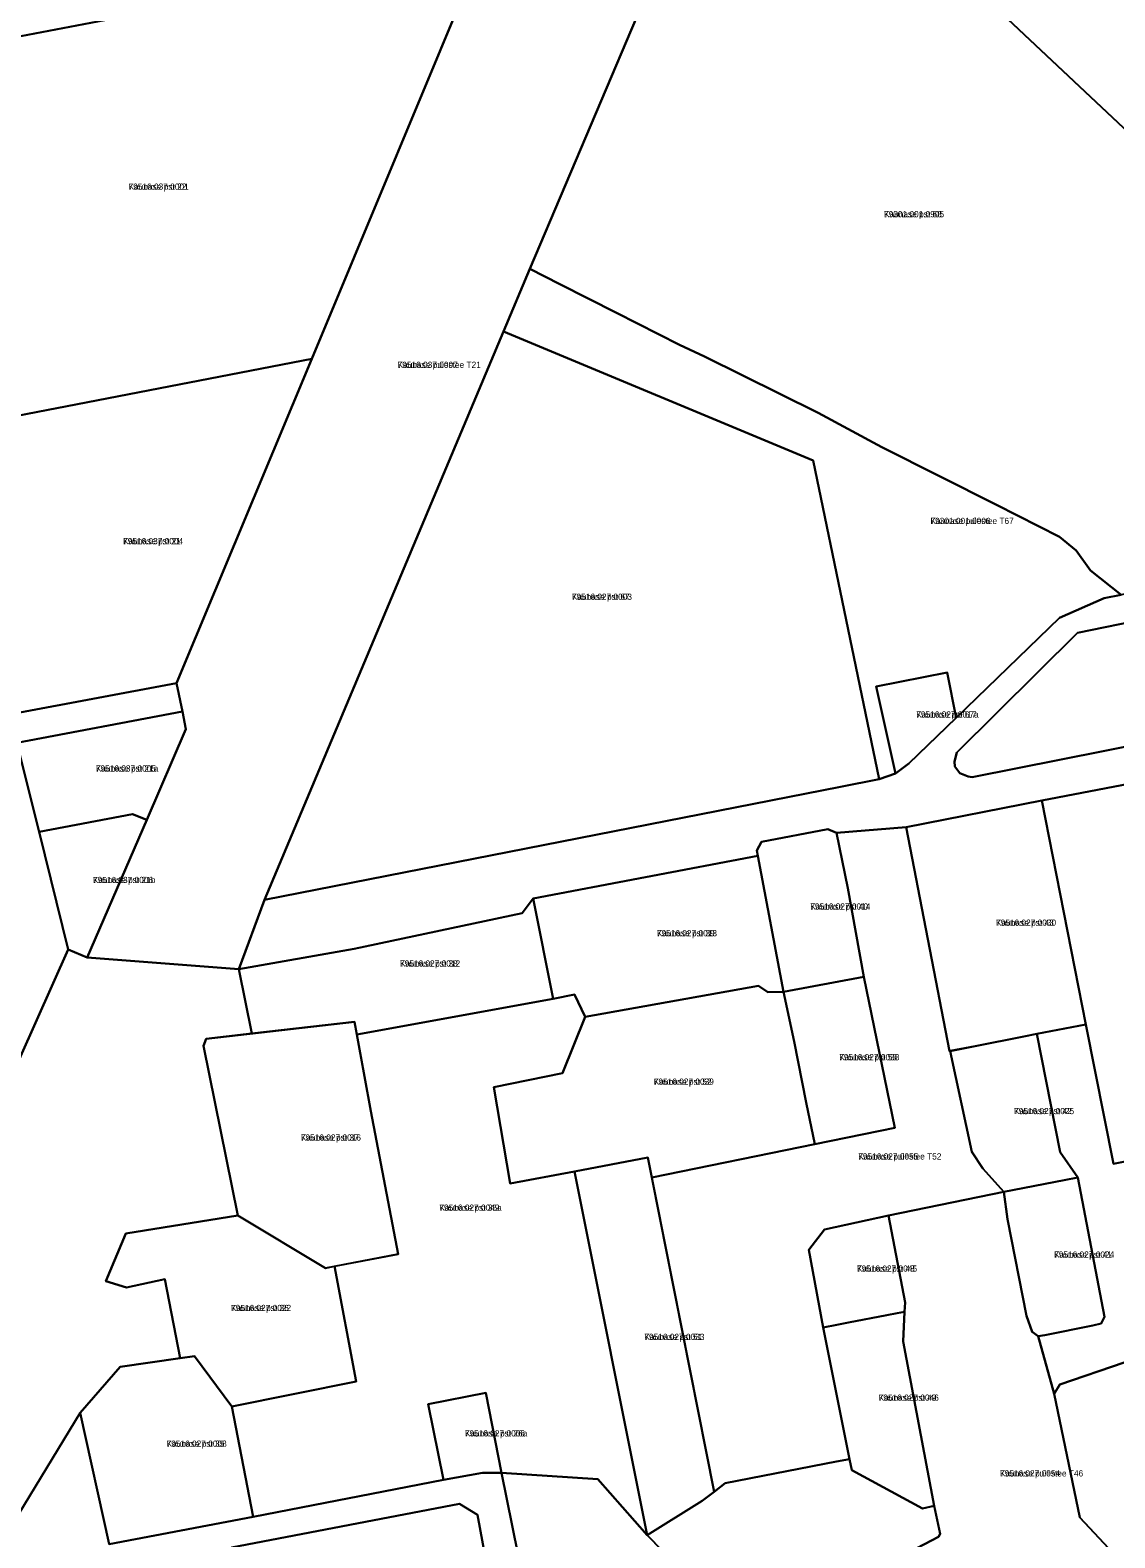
# Model space of a CAD drawing. Extents: x 643847 to 663718, y 6468443 to 6482775.
# Drawn here: x 661876.4 to 662138, y 6473498.1 to 6473861.8 of the extents above; entities that cross this region are included whole.
import ezdxf

# ---------------------------------------------------------------- set-up
doc = ezdxf.new("R2010")
doc.units = 0
for name, color, linetype in [('L_AADRESS', 7, 'Continuous'), ('PIIR', 7, 'Continuous'), ('TUNNUS', 7, 'Continuous')]:
    doc.layers.add(name, color=color, linetype=linetype)

msp = doc.modelspace()

# ---------------------------------------------------------------- linework, layer by layer
at = {"layer": 'PIIR'}
for points in [[(661913.9, 6473693.14), (661913.07, 6473697.47), (661911.67, 6473704.28), (661944.32, 6473782.49), (661985.51, 6473881.62), (661989.11, 6473890.3), (662003.52, 6473924.91), (662039.85, 6473905.54), (661996.9, 6473804.16), (661990.52, 6473789.09), (661932.85, 6473651.99), (661926.66, 6473635.3), (661890.12, 6473638.08), (661904.49, 6473671.33)], [(662004.14, 6473800.53), (661996.9, 6473804.16), (662039.85, 6473905.54), (662046.24, 6473907.66), (662110.78, 6473865.7), (662144.09, 6473834.41), (662187.27, 6473792.45), (662230.39, 6473743.35), (662139.48, 6473725.61), (662132.07, 6473731.41), (662128.62, 6473736.27), (662124.62, 6473739.6), (662109.44, 6473747.3), (662081.75, 6473761.21), (662066.37, 6473769.43), (662038.97, 6473783.02), (662032.96, 6473785.84), (662017.79, 6473793.57)], [(661831.82, 6473852.24), (661985.51, 6473881.62), (661944.32, 6473782.49), (661853.23, 6473764.91)], [(662135.35, 6473724.81), (662124.58, 6473720.06), (662099.69, 6473695.93), (662097.54, 6473706.85), (662080.41, 6473703.49), (662085.06, 6473682.45), (662081.14, 6473681.15), (662065.2, 6473757.96), (661990.52, 6473789.09), (661996.9, 6473804.16), (662004.14, 6473800.53), (662017.79, 6473793.57), (662032.96, 6473785.84), (662038.97, 6473783.02), (662066.37, 6473769.43), (662081.75, 6473761.21), (662109.44, 6473747.3), (662124.62, 6473739.6), (662128.62, 6473736.27), (662132.07, 6473731.41), (662139.48, 6473725.61)], [(662071.79, 6473679.23), (661932.85, 6473651.99), (661990.52, 6473789.09), (662065.2, 6473757.96), (662081.14, 6473681.15)], [(661911.67, 6473704.28), (661872.59, 6473696.94), (661869.84, 6473696.94), (661853.23, 6473764.91), (661944.32, 6473782.49)], [(662103.54, 6473681.63), (662102.56, 6473681.74), (662100.59, 6473682.58), (662099.33, 6473684.19), (662099.26, 6473685.36), (662099.83, 6473687.54), (662128.94, 6473716.38), (662182.29, 6473727.38), (662188.17, 6473698.38)], [(662088.31, 6473684.86), (662085.06, 6473682.45), (662080.41, 6473703.49), (662097.54, 6473706.85), (662099.69, 6473695.93)], [(661913.07, 6473697.47), (661913.9, 6473693.14), (661904.49, 6473671.33), (661901.03, 6473672.64), (661878.5, 6473668.42), (661873.17, 6473689.89)], [(662169.41, 6473672.68), (662174.57, 6473647.4), (662177.53, 6473632.88), (662165.01, 6473622.93), (662166.45, 6473615.54), (662150.62, 6473590.96), (662137.61, 6473588.32), (662130.97, 6473621.92), (662120.31, 6473675.95), (662149.27, 6473681.56)], [(662130.97, 6473621.92), (662119.1, 6473619.67), (662116, 6473619.06), (662104.28, 6473616.74), (662098.25, 6473615.56), (662098.09, 6473615.52), (662087.6, 6473669.54), (662120.31, 6473675.95)], [(661901.03, 6473672.64), (661904.49, 6473671.33), (661890.12, 6473638.08), (661885.52, 6473640.07), (661878.5, 6473668.42)], [(662026.3, 6473585.05), (662065.62, 6473593.1), (662084.93, 6473597.05), (662077.41, 6473633.43), (662073.55, 6473654.8), (662070.79, 6473668.14), (662087.6, 6473669.54), (662098.09, 6473615.52), (662098.25, 6473615.55), (662103.43, 6473591.27), (662106.1, 6473587.25), (662111.19, 6473581.6), (662083.35, 6473575.89), (662067.91, 6473572.51), (662064.15, 6473567.63), (662067.6, 6473548.86), (662073.99, 6473517.16), (662070.81, 6473516.54), (662044.01, 6473511.32), (662041.32, 6473509.21)], [(662051.59, 6473663.92), (662052.74, 6473666), (662068.73, 6473669.08), (662070.79, 6473668.14), (662073.55, 6473654.8), (662077.41, 6473633.43), (662058.02, 6473629.86), (662051.83, 6473662.66)], [(662051.83, 6473662.66), (662058.02, 6473629.86), (662054.27, 6473629.75), (662052.03, 6473631.27), (662010.18, 6473623.78), (662007.66, 6473629.18), (662002.46, 6473628.11), (661997.71, 6473652.33)], [(661954.51, 6473640.22), (661995.05, 6473648.81), (661997.71, 6473652.33), (662002.46, 6473628.11), (661955.14, 6473619.52), (661954.6, 6473622.59), (661929.83, 6473619.74), (661926.66, 6473635.3)], [(662010.18, 6473623.78), (662052.03, 6473631.27), (662054.27, 6473629.75), (662058.02, 6473629.86), (662060.62, 6473617.82), (662063.49, 6473603.13), (662065.62, 6473593.1), (662026.3, 6473585.05), (662025.36, 6473589.84), (662007.66, 6473586.47), (661992.15, 6473583.58), (661988.15, 6473606.87), (662004.77, 6473610.25)], [(662077.41, 6473633.43), (662084.93, 6473597.05), (662065.62, 6473593.1), (662063.49, 6473603.13), (662060.62, 6473617.82), (662058.02, 6473629.86)], [(661930.13, 6473503.22), (661924.96, 6473529.86), (661954.99, 6473535.87), (661949.77, 6473563.64), (661965.14, 6473566.59), (661958.5, 6473601.06), (661955.14, 6473619.52), (662002.46, 6473628.11), (662007.66, 6473629.18), (662010.18, 6473623.78), (662004.77, 6473610.25), (661988.15, 6473606.87), (661992.15, 6473583.58), (662007.66, 6473586.47), (662025.15, 6473498.76), (662013.28, 6473512.26), (661990.04, 6473513.79), (661986.24, 6473533.11), (661972.36, 6473530.41), (661976.06, 6473512.15)], [(661918.83, 6473618.47), (661954.6, 6473622.59), (661958.5, 6473601.06), (661965.14, 6473566.59), (661947.61, 6473563.21), (661926.42, 6473575.88), (661918.13, 6473616.79)], [(662111.19, 6473581.6), (662106.1, 6473587.25), (662103.43, 6473591.27), (662098.25, 6473615.55), (662104.28, 6473616.74), (662116, 6473619.06), (662119.1, 6473619.67), (662124.77, 6473591.2), (662129.04, 6473585.02), (662125.74, 6473584.38)], [(662041.32, 6473509.21), (662038.41, 6473507.09), (662025.15, 6473498.76), (662007.66, 6473586.47), (662025.36, 6473589.84)], [(662132.66, 6473549.35), (662121.1, 6473547.06), (662119.49, 6473546.81), (662118.02, 6473547.87), (662116.65, 6473551.7), (662112.09, 6473575.02), (662111.19, 6473581.6), (662125.74, 6473584.38), (662129.04, 6473585.02), (662135.44, 6473551.46), (662134.62, 6473549.83)], [(661908.81, 6473560.51), (661899.61, 6473558.56), (661894.62, 6473560.01), (661899.42, 6473571.55), (661926.42, 6473575.88), (661947.61, 6473563.21), (661949.77, 6473563.64), (661954.99, 6473535.87), (661924.96, 6473529.86), (661916, 6473541.93), (661912.54, 6473541.44)], [(662067.6, 6473548.86), (662064.15, 6473567.63), (662067.91, 6473572.51), (662083.35, 6473575.89), (662087.35, 6473554.92), (662087.22, 6473552.66), (662085.45, 6473552.32), (662082.95, 6473551.83), (662073.72, 6473550.05), (662070.88, 6473549.5)], [(662073.99, 6473517.16), (662067.6, 6473548.86), (662070.88, 6473549.5), (662073.72, 6473550.05), (662082.95, 6473551.83), (662085.45, 6473552.32), (662087.22, 6473552.66), (662086.88, 6473545.5), (662094.39, 6473505.83), (662091.53, 6473505.21), (662074.53, 6473514.5)], [(662160.02, 6473544.94), (662164.74, 6473521.92), (662158.45, 6473502.06), (662147.38, 6473490.42), (662137.61, 6473494.39), (662129.51, 6473503.09), (662123.29, 6473532.88), (662124.69, 6473535.13), (662140.17, 6473540.42)], [(661888.39, 6473528.3), (661898.04, 6473539.39), (661912.54, 6473541.44), (661916, 6473541.93), (661924.96, 6473529.86), (661930.13, 6473503.22), (661895.41, 6473496.61)], [(661985.44, 6473513.83), (661976.06, 6473512.15), (661972.36, 6473530.41), (661986.24, 6473533.11), (661990.04, 6473513.79)], [(662073.99, 6473517.16), (662074.53, 6473514.5), (662091.53, 6473505.21), (662094.39, 6473505.83), (662095.83, 6473499.15), (662095.44, 6473498.42), (662052.1, 6473475.72), (662048.64, 6473474.86), (662046.12, 6473476.1), (662036.07, 6473486.5), (662032.6, 6473491.27), (662025.17, 6473498.77), (662038.41, 6473507.09), (662041.32, 6473509.21), (662044.01, 6473511.32), (662070.81, 6473516.54)], [(661979.91, 6473506.38), (661984.24, 6473503.71), (661989.42, 6473475.75), (661985.3, 6473470.82), (661976.23, 6473460.4), (661953.75, 6473455.83), (661945.87, 6473460.79), (661939.66, 6473461.62), (661931.8, 6473460.41), (661925.91, 6473490.53), (661924.89, 6473495.81)]]:
    msp.add_lwpolyline(points, close=True, dxfattribs=at)
for points in [[(661985.51, 6473881.62), (661831.82, 6473852.24), (661820.78, 6473850.12), (661812.04, 6473886.08)], [(662144.09, 6473834.41), (662110.78, 6473865.7)], [(662149.27, 6473681.56), (662120.31, 6473675.95), (662087.6, 6473669.54), (662070.79, 6473668.14), (662068.73, 6473669.08), (662052.74, 6473666), (662051.59, 6473663.92), (662051.83, 6473662.66), (661997.71, 6473652.33), (661995.05, 6473648.81), (661954.51, 6473640.22), (661926.66, 6473635.3), (661932.85, 6473651.99), (662071.79, 6473679.23), (662081.14, 6473681.15), (662085.06, 6473682.45), (662088.31, 6473684.86), (662099.69, 6473695.93), (662124.58, 6473720.06), (662135.35, 6473724.81), (662139.48, 6473725.61)], [(662182.29, 6473727.38), (662128.94, 6473716.38), (662099.83, 6473687.54), (662099.26, 6473685.36), (662099.33, 6473684.19), (662100.59, 6473682.58), (662102.56, 6473681.74), (662103.54, 6473681.63), (662188.17, 6473698.38)], [(661872.59, 6473696.94), (661911.67, 6473704.28), (661913.07, 6473697.47), (661873.17, 6473689.89), (661878.5, 6473668.42), (661885.52, 6473640.07), (661870.09, 6473605.38)], [(661870.09, 6473605.38), (661885.52, 6473640.07), (661890.12, 6473638.08), (661926.66, 6473635.3), (661929.83, 6473619.74), (661918.83, 6473618.47), (661918.13, 6473616.79), (661926.42, 6473575.88), (661899.42, 6473571.55), (661894.62, 6473560.01), (661899.61, 6473558.56), (661908.81, 6473560.51), (661912.54, 6473541.44), (661898.04, 6473539.39), (661888.39, 6473528.3), (661857.36, 6473477.3)], [(662140.17, 6473540.42), (662124.69, 6473535.13), (662123.29, 6473532.88), (662119.49, 6473546.81), (662121.1, 6473547.06), (662132.66, 6473549.35), (662134.62, 6473549.83), (662135.44, 6473551.46), (662129.04, 6473585.02), (662124.77, 6473591.2), (662119.1, 6473619.67), (662130.97, 6473621.92), (662137.61, 6473588.32), (662150.62, 6473590.96)], [(662052.1, 6473475.72), (662095.44, 6473498.42), (662095.83, 6473499.15), (662094.39, 6473505.83), (662086.88, 6473545.5), (662087.22, 6473552.66), (662087.35, 6473554.92), (662083.35, 6473575.89), (662111.19, 6473581.6), (662112.09, 6473575.02), (662116.65, 6473551.7), (662118.02, 6473547.87), (662119.49, 6473546.81), (662123.29, 6473532.88), (662129.51, 6473503.09), (662137.61, 6473494.39)], [(661857.36, 6473477.3), (661888.39, 6473528.3), (661895.41, 6473496.61), (661930.13, 6473503.22), (661976.06, 6473512.15), (661985.44, 6473513.83), (661990.04, 6473513.79), (661995.29, 6473488.05)], [(661995.29, 6473488.05), (661990.04, 6473513.79), (662013.28, 6473512.26), (662025.15, 6473498.76), (662032.6, 6473491.27)], [(661989.42, 6473475.75), (661984.24, 6473503.71), (661979.91, 6473506.38), (661924.89, 6473495.81)]]:
    msp.add_lwpolyline(points, dxfattribs=at)

# ---------------------------------------------------------------- texts
at = {"layer": 'L_AADRESS'}
for s, p in [('Kaunase pst 22', (661900.09, 6473823.27)), ('Kaunase pst 68', (662082.28, 6473816.63)), ('Kaunase puiestee T21', (661964.98, 6473780.3)), ('Kaunase puiestee T67', (662093.49, 6473742.65)), ('Kaunase pst 21', (661898.77, 6473737.78)), ('Kaunase pst 67', (662007, 6473724.37)), ('Kaunase pst 67a', (662090.05, 6473695.97)), ('Kaunase pst 21a', (661892.2, 6473682.95)), ('Kaunase pst 21b', (661891.5, 6473656.06)), ('Kaunase pst 40', (662064.5, 6473649.66)), ('Kaunase pst 39', (662027.5, 6473643.22)), ('Kaunase pst 43', (662109.29, 6473645.76)), ('Kaunase pst 38', (661965.56, 6473635.92)), ('Kaunase pst 53', (662071.48, 6473613.32)), ('Kaunase pst 52', (662026.76, 6473607.42)), ('Kaunase pst 42', (662113.64, 6473600.33)), ('Kaunase pst 37', (661941.64, 6473593.94)), ('Kaunase puiestee T52', (662076.06, 6473589.38)), ('Kaunase pst 35a', (661975.05, 6473577.03)), ('Kaunase pst 41', (662123.31, 6473565.71)), ('Kaunase pst 48', (662075.75, 6473562.33)), ('Kaunase pst 36', (661924.8, 6473552.84)), ('Kaunase pst 51', (662024.49, 6473545.87)), ('Kaunase pst 49', (662081, 6473531.21)), ('Kaunase pst 35', (661909.26, 6473520.11)), ('Kaunase pst 26a', (661981.2, 6473522.6)), ('Kaunase puiestee T46', (662110.25, 6473512.95))]:
    msp.add_text(s, height=1.5, dxfattribs=at).set_placement(p)
at = {"layer": 'TUNNUS'}
for s, p in [('79516:037:0001', (661900.09, 6473823.27)), ('79301:001:0905', (662082.28, 6473816.63)), ('79516:037:0007', (661964.98, 6473780.3)), ('79301:001:0906', (662093.49, 6473742.65)), ('79516:037:0004', (661898.77, 6473737.78)), ('79516:027:0003', (662007, 6473724.37)), ('79516:027:0017', (662090.05, 6473695.97)), ('79516:037:0005', (661892.2, 6473682.95)), ('79516:037:0006', (661891.5, 6473656.06)), ('79516:027:0014', (662064.5, 6473649.66)), ('79516:027:0013', (662027.5, 6473643.22)), ('79516:027:0030', (662109.29, 6473645.76)), ('79516:027:0012', (661965.56, 6473635.92)), ('79516:027:0038', (662071.48, 6473613.32)), ('79516:027:0039', (662026.76, 6473607.42)), ('79516:027:0025', (662113.64, 6473600.33)), ('79516:027:0016', (661941.64, 6473593.94)), ('79516:027:0055', (662076.06, 6473589.38)), ('79516:027:0049', (661975.05, 6473577.03)), ('79516:027:0024', (662123.31, 6473565.71)), ('79516:027:0045', (662075.75, 6473562.33)), ('79516:027:0022', (661924.8, 6473552.84)), ('79516:027:0033', (662024.49, 6473545.87)), ('79516:027:0046', (662081, 6473531.21)), ('79516:027:0008', (661909.26, 6473520.11)), ('79516:027:0006', (661981.2, 6473522.6)), ('79516:027:0054', (662110.25, 6473512.95))]:
    msp.add_text(s, height=1.5, dxfattribs=at).set_placement(p)

doc.saveas('drawing.dxf')
